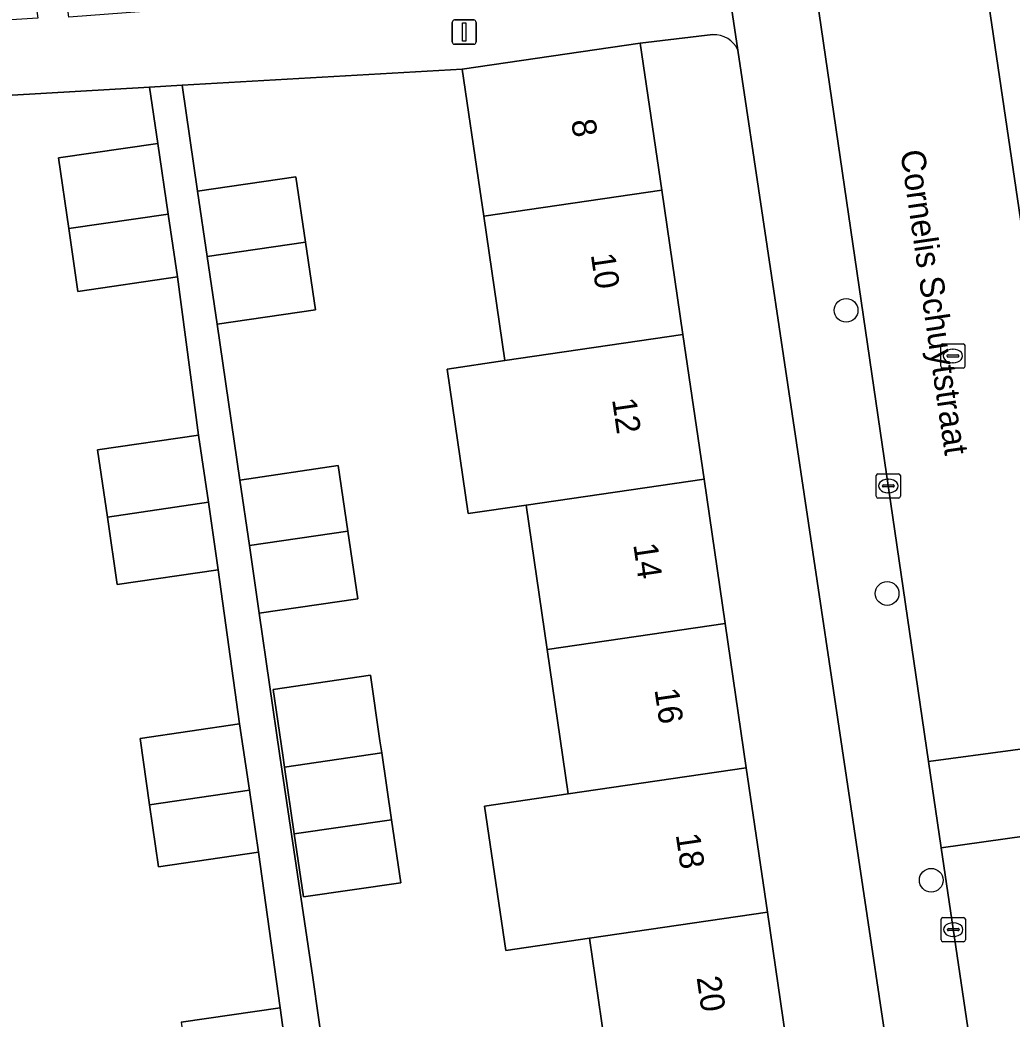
# Model space of a CAD drawing. Extents: x 159053 to 160042, y 380449 to 381423.
# Drawn here: x 159405.88 to 159446.78, y 381049.76 to 381090.97 of the extents above; entities that cross this region are included whole.
import ezdxf

# ---------------------------------------------------------------- set-up
doc = ezdxf.new("R2010")
doc.units = 0
for name, color, linetype in [('IMGEO_Boom', 7, 'Continuous'), ('IMGEO_Erf', 7, 'Continuous'), ('IMGEO_Kolk', 7, 'Continuous'), ('IMGEO_Lichtmast', 7, 'Continuous'), ('IMGEO_Muur', 7, 'Continuous'), ('IMGEO_Openbare_ruimte_label', 7, 'Continuous'), ('IMGEO_Pand', 7, 'Continuous'), ('IMGEO_Pand_nummerreeks', 7, 'Continuous'), ('IMGEO_Rijbaan_lokaal_open', 7, 'Continuous'), ('IMGEO_Rioolput', 7, 'Continuous'), ('IMGEO_Voetpad_open', 7, 'Continuous')]:
    doc.layers.add(name, color=color, linetype=linetype)

msp = doc.modelspace()

# ---------------------------------------------------------------- linework, layer by layer
at = {"layer": 'IMGEO_Boom'}
for centre in [(159439.94, 381078.991), (159441.63, 381067.311), (159443.451, 381055.482)]:
    msp.add_circle(centre, 0.489, dxfattribs=at)
at = {"layer": 'IMGEO_Erf'}
for points in [[(159434.441, 381090.362), (159431.45, 381090.013), (159432.338, 381083.946), (159433.209, 381077.989), (159434.081, 381072.032), (159434.952, 381066.076), (159435.824, 381060.119), (159436.695, 381054.163), (159437.567, 381048.206), (159438.439, 381042.249), (159439.327, 381036.178), (159437.465, 381035.905), (159437.899, 381032.935), (159438.333, 381029.965), (159440.276, 381030.249), (159441.181, 381024.168), (159442.067, 381018.214), (159442.953, 381012.26), (159443.84, 381006.305), (159444.726, 381000.351), (159444.778, 381000), (159445.63, 380994.272), (159449.622, 380994.989)], [(159448.874, 381000), (159435.479, 381089.722)], [(159430.229, 381047.133), (159429.357, 381053.09), (159425.905, 381052.585), (159425.034, 381058.541), (159428.486, 381059.046), (159427.614, 381065.003), (159426.743, 381070.959), (159424.36, 381070.61), (159423.488, 381076.567), (159425.871, 381076.916), (159425, 381082.873), (159424.836, 381083.992), (159424.112, 381088.939), (159412.558, 381088.272), (159413.197, 381083.906), (159417.254, 381084.499), (159417.649, 381081.798), (159418.058, 381079.008), (159414.001, 381078.415), (159414.94, 381071.992), (159418.997, 381072.585), (159419.392, 381069.884), (159419.801, 381067.094), (159415.744, 381066.501), (159416.597, 381060.621), (159417.076, 381057.378), (159417.949, 381051.477), (159418.426, 381048.166)], [(159412.52, 381049.624), (159416.611, 381050.223), (159415.709, 381056.639), (159411.591, 381056.037), (159411.217, 381058.591), (159410.831, 381061.33), (159414.934, 381061.931), (159414.055, 381068.292), (159409.89, 381067.683), (159409.483, 381070.465), (159409.077, 381073.238), (159413.242, 381073.847), (159412.366, 381080.373), (159408.269, 381079.774), (159407.891, 381082.36), (159407.464, 381085.276), (159411.561, 381085.875), (159411.222, 381088.195), (159399.645, 381087.527)]]:
    msp.add_lwpolyline(points, dxfattribs=at)
msp.add_lwpolyline([(159417.567, 381054.793), (159417.187, 381057.394), (159416.784, 381060.147), (159416.712, 381060.638), (159416.316, 381063.351), (159420.323, 381063.937), (159420.719, 381061.231), (159420.792, 381060.733), (159421.195, 381057.98), (159421.575, 381055.379)], close=True, dxfattribs=at)
msp.add_arc((159434.497, 381089.291), 1.072, 23.6805, 93.006, dxfattribs=at)
at = {"layer": 'IMGEO_Kolk'}
for p, q in [((159441.18, 381071.321), (159441.18, 381072.173)), ((159441.255, 381072.247), (159442.107, 381072.247)), ((159442.181, 381072.173), (159442.181, 381071.321)), ((159441.439, 381071.741), (159441.439, 381071.753)), ((159441.482, 381071.79), (159441.88, 381071.79)), ((159441.668, 381072.027), (159441.693, 381072.027)), ((159441.923, 381071.753), (159441.923, 381071.741)), ((159441.877, 381071.704), (159441.479, 381071.704)), ((159441.691, 381071.467), (159441.666, 381071.467)), ((159442.107, 381071.247), (159441.255, 381071.247)), ((159443.856, 381053.021), (159443.856, 381053.873)), ((159443.931, 381053.947), (159444.783, 381053.947)), ((159444.344, 381053.727), (159444.369, 381053.727)), ((159444.857, 381053.873), (159444.857, 381053.021)), ((159444.115, 381053.441), (159444.115, 381053.453)), ((159444.553, 381053.404), (159444.155, 381053.404)), ((159444.158, 381053.49), (159444.556, 381053.49)), ((159444.599, 381053.453), (159444.599, 381053.441)), ((159444.783, 381052.947), (159443.931, 381052.947)), ((159444.367, 381053.167), (159444.342, 381053.167))]:
    msp.add_line(p, q, dxfattribs=at)
for points in [[(159441.18, 381071.321), (159441.18, 381072.173)], [(159441.255, 381072.247), (159442.107, 381072.247)], [(159442.181, 381072.173), (159442.181, 381071.321)], [(159442.107, 381071.247), (159441.255, 381071.247)], [(159443.856, 381053.021), (159443.856, 381053.873)], [(159443.931, 381053.947), (159444.783, 381053.947)], [(159444.857, 381053.873), (159444.857, 381053.021)], [(159444.783, 381052.947), (159443.931, 381052.947)]]:
    msp.add_lwpolyline(points, dxfattribs=at)
for centre, radius, start, end in [((159441.257, 381072.171), 0.0765, 91.552, 178.448), ((159441.257, 381072.171), 0.0765, 91.552, 178.448), ((159442.105, 381072.171), 0.0765, 1.552, 88.448), ((159442.105, 381072.171), 0.0765, 1.552, 88.448), ((159441.479, 381071.75), 0.0403, 85.8775, 175.7526), ((159441.476, 381071.74), 0.0366, 178.938, 274.7102), ((159441.88, 381071.747), 0.043, 264.8664, 352.4533), ((159441.884, 381071.752), 0.0386, 1.7309, 96.639), ((159441.257, 381071.323), 0.0765, 181.552, 268.448), ((159441.257, 381071.323), 0.0765, 181.552, 268.448), ((159442.105, 381071.323), 0.0765, 271.552, 358.448), ((159442.105, 381071.323), 0.0765, 271.552, 358.448), ((159443.933, 381053.871), 0.0765, 91.552, 178.448), ((159443.933, 381053.871), 0.0765, 91.552, 178.448), ((159444.781, 381053.871), 0.0765, 1.552, 88.448), ((159444.781, 381053.871), 0.0765, 1.552, 88.448), ((159444.155, 381053.45), 0.0403, 85.8775, 175.7526), ((159444.152, 381053.44), 0.0366, 178.938, 274.7102), ((159444.556, 381053.447), 0.043, 264.8664, 352.4533), ((159444.56, 381053.452), 0.0386, 1.7309, 96.639), ((159443.933, 381053.023), 0.0765, 181.552, 268.448), ((159443.933, 381053.023), 0.0765, 181.552, 268.448), ((159444.781, 381053.023), 0.0765, 271.552, 358.448), ((159444.781, 381053.023), 0.0765, 271.552, 358.448)]:
    msp.add_arc(centre, radius, start, end, dxfattribs=at)
for centre, major_axis, ratio, start_param, end_param in [((159441.667, 381071.747), (-0.387, 0.002), 0.722429, 4.712389, 7.853982), ((159441.692, 381071.747), (-0.39, 0.002), 0.717154, 1.570796, 4.712389), ((159444.343, 381053.447), (-0.387, 0.002), 0.722429, 4.712389, 7.853982), ((159444.368, 381053.447), (-0.39, 0.002), 0.717154, 1.570796, 4.712389)]:
    msp.add_ellipse(centre, major_axis=major_axis, ratio=ratio, start_param=start_param, end_param=end_param, dxfattribs=at)
at = {"layer": 'IMGEO_Lichtmast'}
for p, q in [((159423.697, 381090.068), (159423.697, 381090.868)), ((159423.697, 381090.868), (159423.697, 381090.068)), ((159423.797, 381090.968), (159424.587, 381090.968)), ((159424.587, 381090.968), (159423.797, 381090.968)), ((159424.687, 381090.868), (159424.687, 381090.068)), ((159424.687, 381090.068), (159424.687, 381090.868)), ((159424.587, 381089.968), (159423.797, 381089.968)), ((159423.797, 381089.968), (159424.587, 381089.968))]:
    msp.add_line(p, q, dxfattribs=at)
msp.add_lwpolyline([(159424.117, 381090.843), (159424.267, 381090.843), (159424.267, 381090.093), (159424.117, 381090.093), (159424.117, 381090.843)], dxfattribs=at)
for centre, start, end in [((159423.797, 381090.868), 90, 180), ((159423.797, 381090.868), 90, 180), ((159424.587, 381090.868), 0, 90), ((159424.587, 381090.868), 360, 90), ((159423.797, 381090.068), 180, 270), ((159423.797, 381090.068), 180, 270), ((159424.587, 381090.068), 270, 0), ((159424.587, 381090.068), 270, 0)]:
    msp.add_arc(centre, 0.1, start, end, dxfattribs=at)
at = {"layer": 'IMGEO_Muur'}
for points in [[(159424.112, 381088.939), (159412.558, 381088.272)], [(159399.645, 381087.527), (159411.222, 381088.195)]]:
    msp.add_lwpolyline(points, dxfattribs=at)
at = {"layer": 'IMGEO_Pand'}
for points in [[(159425, 381082.873), (159432.338, 381083.946), (159431.45, 381090.013), (159424.112, 381088.939), (159424.836, 381083.992)], [(159407.891, 381082.36), (159411.988, 381082.96), (159411.561, 381085.875), (159407.464, 381085.276)], [(159413.592, 381081.205), (159417.649, 381081.798), (159417.254, 381084.499), (159413.197, 381083.906)], [(159425, 381082.873), (159425.871, 381076.916), (159433.209, 381077.989), (159432.338, 381083.946)], [(159407.891, 381082.36), (159408.269, 381079.774), (159412.366, 381080.373), (159411.988, 381082.96)], [(159413.592, 381081.205), (159414.001, 381078.415), (159418.058, 381079.008), (159417.649, 381081.798)], [(159433.209, 381077.989), (159425.871, 381076.916), (159423.488, 381076.567), (159424.36, 381070.61), (159426.743, 381070.959), (159434.081, 381072.032)], [(159413.242, 381073.847), (159409.077, 381073.238), (159409.483, 381070.465), (159413.647, 381071.075)], [(159415.335, 381069.291), (159419.392, 381069.884), (159418.997, 381072.585), (159414.94, 381071.992)], [(159434.081, 381072.032), (159426.743, 381070.959), (159427.614, 381065.003), (159434.952, 381066.076)], [(159413.647, 381071.075), (159409.483, 381070.465), (159409.89, 381067.683), (159414.055, 381068.292)], [(159415.335, 381069.291), (159415.744, 381066.501), (159419.801, 381067.094), (159419.392, 381069.884)], [(159435.824, 381060.119), (159434.952, 381066.076), (159427.614, 381065.003), (159428.486, 381059.046)], [(159416.712, 381060.638), (159416.784, 381060.147), (159420.792, 381060.733), (159420.719, 381061.231), (159420.323, 381063.937), (159416.316, 381063.351)], [(159414.934, 381061.931), (159410.831, 381061.33), (159411.217, 381058.591), (159415.335, 381059.194)], [(159420.792, 381060.733), (159416.784, 381060.147), (159417.187, 381057.394), (159421.195, 381057.98)], [(159435.824, 381060.119), (159428.486, 381059.046), (159425.034, 381058.541), (159425.905, 381052.585), (159429.357, 381053.09), (159436.695, 381054.163)], [(159415.335, 381059.194), (159411.217, 381058.591), (159411.591, 381056.037), (159415.709, 381056.639)], [(159421.195, 381057.98), (159417.187, 381057.394), (159417.567, 381054.793), (159421.575, 381055.379)], [(159430.229, 381047.133), (159437.567, 381048.206), (159436.695, 381054.163), (159429.357, 381053.09)], [(159416.611, 381050.223), (159412.52, 381049.624), (159412.946, 381046.717), (159416.998, 381047.31)]]:
    msp.add_lwpolyline(points, close=True, dxfattribs=at)
at = {"layer": 'IMGEO_Rijbaan_lokaal_open'}
for points in [[(159450.287, 381061.32), (159444.583, 381100.003), (159437.701, 381098.967), (159443.344, 381060.378)], [(159443.344, 381060.378), (159443.858, 381056.823), (159450.806, 381057.803), (159450.287, 381061.32)], [(159458.014, 381008.022), (159454.981, 381029.422), (159453.929, 381036.365), (159450.806, 381057.803), (159443.858, 381056.823), (159446.657, 381037.89), (159447.686, 381030.883), (159451.207, 381006.916)]]:
    msp.add_lwpolyline(points, close=True, dxfattribs=at)
at = {"layer": 'IMGEO_Rioolput'}
for p, q in [((159443.841, 381076.683), (159443.841, 381077.535)), ((159443.916, 381077.609), (159444.768, 381077.609)), ((159444.842, 381077.535), (159444.842, 381076.683)), ((159444.1, 381077.103), (159444.1, 381077.115)), ((159444.143, 381077.152), (159444.541, 381077.152)), ((159444.329, 381077.389), (159444.354, 381077.389)), ((159444.584, 381077.115), (159444.584, 381077.103)), ((159444.538, 381077.066), (159444.14, 381077.066)), ((159444.352, 381076.829), (159444.327, 381076.829)), ((159444.768, 381076.609), (159443.916, 381076.609))]:
    msp.add_line(p, q, dxfattribs=at)
for points in [[(159443.841, 381076.683), (159443.841, 381077.535)], [(159443.916, 381077.609), (159444.768, 381077.609)], [(159444.842, 381077.535), (159444.842, 381076.683)], [(159444.768, 381076.609), (159443.916, 381076.609)]]:
    msp.add_lwpolyline(points, dxfattribs=at)
for centre, radius, start, end in [((159443.918, 381077.533), 0.0765, 91.552, 178.448), ((159443.918, 381077.533), 0.0765, 91.552, 178.448), ((159444.766, 381077.533), 0.0765, 1.552, 88.448), ((159444.766, 381077.533), 0.0765, 1.552, 88.448), ((159444.14, 381077.112), 0.0403, 85.8775, 175.7526), ((159444.137, 381077.102), 0.0366, 178.938, 274.7102), ((159444.541, 381077.109), 0.043, 264.8664, 352.4533), ((159444.545, 381077.114), 0.0386, 1.7309, 96.639), ((159443.918, 381076.685), 0.0765, 181.552, 268.448), ((159443.918, 381076.685), 0.0765, 181.552, 268.448), ((159444.766, 381076.685), 0.0765, 271.552, 358.448), ((159444.766, 381076.685), 0.0765, 271.552, 358.448)]:
    msp.add_arc(centre, radius, start, end, dxfattribs=at)
for centre, major_axis, ratio, start_param, end_param in [((159444.328, 381077.109), (-0.387, 0.002), 0.722429, 4.712389, 7.853982), ((159444.353, 381077.109), (-0.39, 0.002), 0.717154, 1.570796, 4.712389)]:
    msp.add_ellipse(centre, major_axis=major_axis, ratio=ratio, start_param=start_param, end_param=end_param, dxfattribs=at)
at = {"layer": 'IMGEO_Voetpad_open'}
for points in [[(159441.932, 381117.978), (159444.103, 381103.428), (159444.583, 381100.003), (159450.287, 381061.32), (159450.806, 381057.803), (159453.929, 381036.365), (159454.981, 381029.422), (159458.014, 381008.022), (159458.502, 381004.55), (159459.721, 380996.557), (159460.213, 380993.326), (159465.54, 380994.899)], [(159434.725, 381116.398), (159431.519, 381116.656), (159433.919, 381100.289), (159434.916, 381093.497), (159435.479, 381089.722), (159448.874, 381000), (159449.622, 380994.989)], [(159447.686, 381030.883), (159446.657, 381037.89), (159443.858, 381056.823), (159443.344, 381060.378), (159437.701, 381098.967), (159437.198, 381102.422), (159435.439, 381114.494)], [(159435.479, 381089.722), (159434.916, 381093.497), (159423.532, 381092.279), (159407.89, 381091.079), (159407.074, 381097.138), (159405.771, 381097), (159406.616, 381091.043), (159401.768, 381090.741), (159394.783, 381089.998), (159385.967, 381088.539), (159386.502, 381084.962)], [(159386.866, 381085.411), (159392.201, 381086.438), (159399.645, 381087.527), (159411.222, 381088.195), (159412.558, 381088.272), (159424.112, 381088.939), (159431.45, 381090.013), (159434.441, 381090.362)], [(159418.426, 381048.166), (159417.949, 381051.477), (159417.076, 381057.378), (159416.597, 381060.621), (159415.744, 381066.501), (159415.335, 381069.291), (159414.94, 381071.992), (159414.001, 381078.415), (159413.592, 381081.205), (159413.197, 381083.906), (159412.558, 381088.272), (159411.222, 381088.195), (159411.561, 381085.875), (159411.988, 381082.96), (159412.366, 381080.373), (159413.242, 381073.847), (159413.647, 381071.075), (159414.055, 381068.292), (159414.934, 381061.931), (159415.335, 381059.194), (159415.709, 381056.639), (159416.611, 381050.223), (159416.998, 381047.31)]]:
    msp.add_lwpolyline(points, dxfattribs=at)
msp.add_arc((159434.497, 381089.291), 1.072, 23.6805, 93.006, dxfattribs=at)

# ---------------------------------------------------------------- texts
at = {"layer": 'IMGEO_Openbare_ruimte_label'}
msp.add_text('Cornelis Schuytstraat', height=1, rotation=278.3409, dxfattribs=at).set_placement((159442.174, 381085.546))
at = {"layer": 'IMGEO_Pand_nummerreeks'}
for s, rotation, p in [('8', 278.3243, (159428.603, 381086.815)), ('10', 278.3243, (159429.411, 381081.291)), ('12', 278.3249, (159430.287, 381075.315)), ('14', 278.3243, (159431.161, 381069.33)), ('16', 278.3243, (159432.036, 381063.349)), ('18', 278.3249, (159432.913, 381057.364)), ('20', 278.3243, (159433.773, 381051.472))]:
    msp.add_text(s, height=1, rotation=rotation, dxfattribs=at).set_placement(p)

doc.saveas('drawing.dxf')
